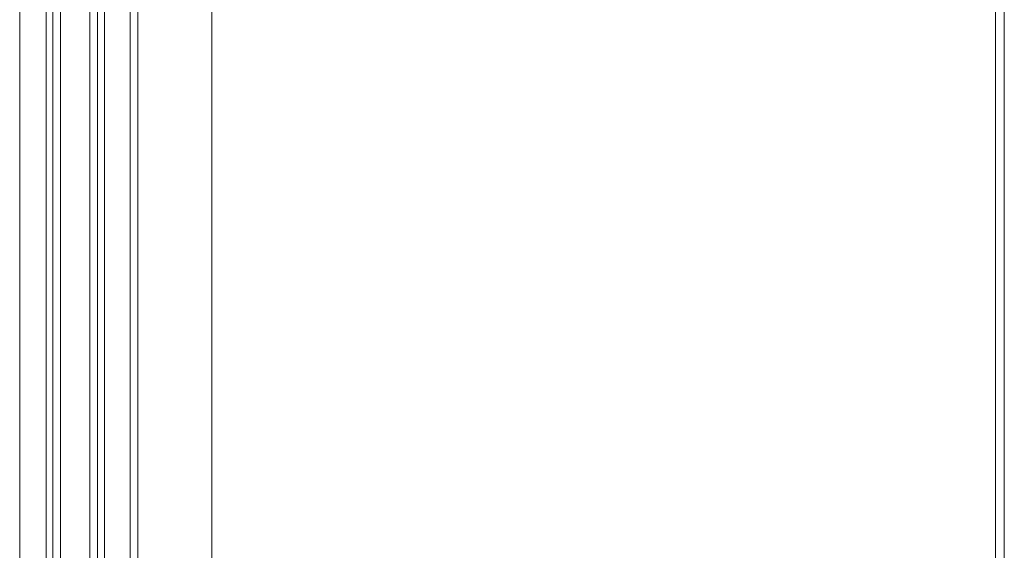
# Model space of a CAD drawing. Header units: inches. Extents: x 424 to 2043, y -237 to 445.
# Tile 688 of 965: x 855.017 to 855.738, y 226.721 to 227.109. Entities that reach past the tile are written whole.
import ezdxf

# ---------------------------------------------------------------- set-up
doc = ezdxf.new("R2010")
doc.units = ezdxf.units.IN
doc.header["$MEASUREMENT"] = 0
doc.layers.add('A-DOOR', color=31, linetype='Continuous', lineweight=9)

# ---------------------------------------------------------------- blocks, each defined once
blk = doc.blocks.new('5-panel_Bi-fold_external_door_10806 - Type 1-235262-Section 1')
at = {"layer": 'A-DOOR'}
for p, q in [((-121.86942, 12.348), (-121.86942, 9.6)), ((-121.78864, 9.6), (-121.78864, 12.348)), ((-121.78303, 9.6), (-121.78303, 12.348)), ((-121.72881, 9.6), (-121.72881, 12.348)), ((-121.15533, 12.26143), (-121.15533, 9.70307)), ((-121.14879, 12.26271), (-121.14879, 9.70179)), ((-121.85009, 10.849), (-121.85009, 12.17354)), ((-121.84518, 10.849), (-121.84518, 12.17354)), ((-121.83947, 10.849), (-121.83947, 12.17354)), ((-121.81807, 10.849), (-121.81807, 12.17354)), ((-121.81246, 12.17354), (-121.81246, 10.849)), ((-121.80746, 10.849), (-121.80746, 12.17354))]:
    blk.add_line(p, q, dxfattribs=at)

msp = doc.modelspace()

# ---------------------------------------------------------------- block references
at = {"layer": 'A-DOOR'}
msp.add_blockref('5-panel_Bi-fold_external_door_10806 - Type 1-235262-Section 1', (976.88654, 215.09721), dxfattribs=at)

doc.saveas('drawing.dxf')
